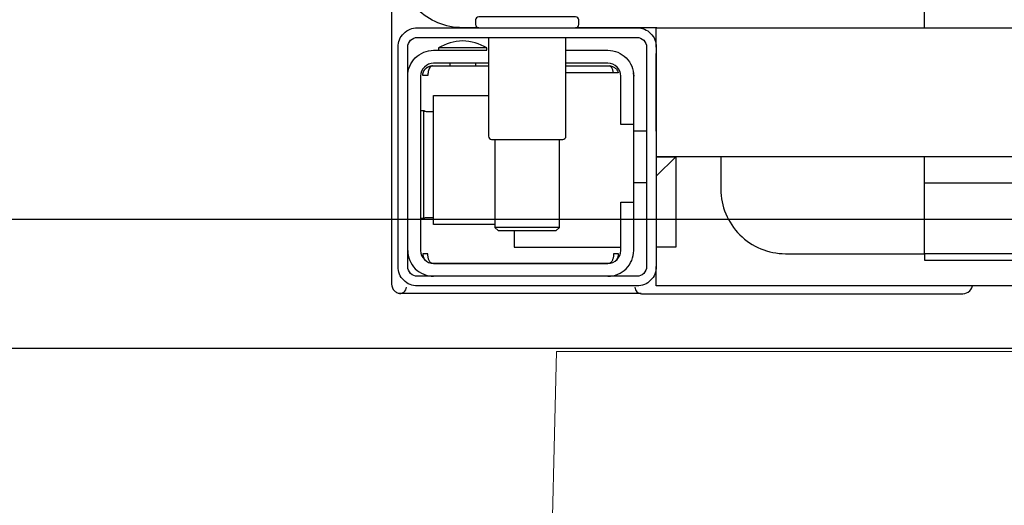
# Model space of a CAD drawing. Header units: millimetres. Extents: x 28600 to 181045, y -399112 to -163690.
# Tile 280 of 482: x 73040.06 to 73055.31, y -197906.02 to -197898.5. Entities that reach past the tile are written whole.
import ezdxf

# ---------------------------------------------------------------- set-up
doc = ezdxf.new("R2010")
doc.units = ezdxf.units.MM
doc.layers.get('0').update_dxf_attribs({"color": 8})
doc.layers.add('!! 2 ZABUDOWA GK-MDF', color=8, linetype='Continuous')
doc.layers.add('!! 2_wypos-sanitarne', color=8, linetype='Continuous')
doc.layers.add('!!_@ wypos sanit nd', color=8, linetype='Continuous', plot=False)

# ---------------------------------------------------------------- blocks, each defined once
blk = doc.blocks.new('A$Cff2eaf8b')
for points in [[(-0.15993, -0.0325), (-0.17249, -0.0325, 0.405519), (-0.172, -0.032), (-0.172, -0.0313, 0.414214), (-0.1725, -0.0308), (-0.1875, -0.0308, 0.414214), (-0.188, -0.0313), (-0.188, -0.032, 0.405519), (-0.18751, -0.0325), (-0.19, -0.0325, -0.414214), (-0.2, -0.0225), (-0.2, 0.0575, -0.266001), (-0.19506, 0.06612)], [(-0.18625, -0.03562, 0.119096), (-0.19, -0.03454, 0.119096), (-0.19375, -0.03562)], [(-0.186, -0.034), (-0.186, -0.0493, 0.414214), (-0.1855, -0.0498), (-0.1745, -0.0498, 0.414214), (-0.174, -0.0493), (-0.174, -0.034)], [(-0.1985, -0.04, -0.414214), (-0.1945, -0.036), (-0.18625, -0.036), (-0.18625, -0.03562), (-0.19375, -0.03562), (-0.19375, -0.036)], [(-0.174, -0.036), (-0.1675, -0.036, -0.414214), (-0.1635, -0.04), (-0.16353, -0.0395)], [(-0.186, -0.038), (-0.1945, -0.038, 0.414214), (-0.1965, -0.04), (-0.1965, -0.067, 0.414214), (-0.1945, -0.069), (-0.1675, -0.069, 0.414214), (-0.1655, -0.067), (-0.1655, -0.0595), (-0.1635, -0.0595), (-0.1635, -0.04)], [(-0.1635, -0.0475), (-0.1655, -0.0475), (-0.1655, -0.04, 0.414214), (-0.1675, -0.038), (-0.174, -0.038)], [(-0.1945, -0.06193), (-0.19515, -0.06194), (-0.19542, -0.06194), (-0.1956, -0.06194), (-0.19567, -0.06194, 0.116465), (-0.19589, -0.062), (-0.19601, -0.06205), (-0.19601, -0.04535), (-0.19589, -0.0454, 0.116465), (-0.19567, -0.04546), (-0.19542, -0.04546), (-0.19515, -0.04546), (-0.1945, -0.04547)], [(-0.15, -0.0525), (-0.15, -0.0575, 0.414214), (-0.14, -0.0675), (-0.11847, -0.0675), (-0.11847, -0.0525)], [(-0.1675, -0.071, 0.414214), (-0.1635, -0.067), (-0.1635, -0.0595)], [(-0.1985, -0.067, 0.414214), (-0.1945, -0.071)], [(-0.20099, -0.0722, 0.198909), (-0.20056, -0.07326, 0.091301), (-0.20011, -0.07356)], [(-0.16237, -0.07369), (-0.1625, -0.07369), (-0.16269, -0.07369), (-0.16294, -0.07369), (-0.16323, -0.07369), (-0.16357, -0.07369), (-0.16393, -0.07369), (-0.16428, -0.07369), (-0.19771, -0.07369), (-0.19841, -0.07369), (-0.19903, -0.07369), (-0.19948, -0.07369), (-0.19961, -0.07369), (-0.19973, -0.07367), (-0.19984, -0.07365), (-0.20003, -0.07359, 0.517033), (-0.1987, -0.07266)], [(-0.1633, -0.0727, 0.412536), (-0.1623, -0.0737), (-0.11251, -0.0737), (-0.11222, -0.07367), (-0.11194, -0.07358), (-0.11168, -0.07345), (-0.11145, -0.07326), (-0.11126, -0.07304), (-0.11112, -0.07278), (-0.11104, -0.0725)]]:
    blk.add_lwpolyline(points, format="xyb")
for points in [[(-0.11847, -0.0325), (-0.11847, 0.0575), (0.11153, 0.0575), (0.11153, -0.0325)], [(-0.20099, -0.02721), (-0.20099, -0.0722)], [(-0.16, -0.0355), (-0.16, -0.0325), (0.16, -0.0325), (0.16, -0.0355)], [(-0.16, -0.0485), (-0.16, -0.0365)], [(-0.192, -0.038), (-0.192, -0.0384)], [(-0.188, -0.038), (-0.188, -0.0384)], [(-0.19478, -0.0384), (-0.186, -0.0384)], [(-0.16664, -0.0395), (-0.16666, -0.03934), (-0.16669, -0.03923), (-0.16672, -0.03912), (-0.16675, -0.03902), (-0.16679, -0.03892), (-0.16684, -0.03881), (-0.16689, -0.03872), (-0.16695, -0.03863), (-0.16702, -0.03855), (-0.1671, -0.03848), (-0.16718, -0.03843), (-0.16729, -0.0384), (-0.16718, -0.03841), (-0.16708, -0.03842), (-0.16696, -0.03845), (-0.16686, -0.03848), (-0.16677, -0.03851), (-0.16666, -0.03856), (-0.16657, -0.03861), (-0.16646, -0.03868), (-0.16636, -0.03876), (-0.16627, -0.03884), (-0.16618, -0.03894), (-0.1661, -0.03904), (-0.16603, -0.03915), (-0.16598, -0.03926), (-0.16593, -0.03938), (-0.16589, -0.0395), (-0.174, -0.0395)], [(-0.174, -0.0384), (-0.16722, -0.0384)], [(-0.185, -0.063), (-0.1945, -0.063), (-0.1945, -0.043), (-0.186, -0.043)], [(-0.19591, -0.04539), (-0.19602, -0.04539), (-0.19616, -0.04539), (-0.19632, -0.04539), (-0.1965, -0.04539)], [(-0.1615, -0.0485), (-0.1635, -0.0485)], [(-0.185, -0.0498), (-0.185, -0.06342), (-0.1845, -0.06392), (-0.1755, -0.06392), (-0.175, -0.06342), (-0.175, -0.0498)], [(0.16, -0.0555), (0.157, -0.0525), (0.16, -0.0525), (-0.16, -0.0525), (-0.157, -0.0525), (-0.16, -0.0555)], [(-0.157, -0.0525), (-0.157, -0.0665), (-0.16, -0.0665)], [(0.10602, -0.0525), (0.10602, -0.05658), (-0.11847, -0.05658)], [(-0.1615, -0.0565), (-0.1635, -0.0565)], [(-0.1965, -0.06201), (-0.19632, -0.06201), (-0.19616, -0.06201), (-0.19602, -0.06201), (-0.19591, -0.06201)], [(-0.175, -0.06342), (-0.185, -0.06342)], [(-0.182, -0.06392), (-0.182, -0.0665), (-0.1655, -0.0665)], [(-0.16636, -0.06865), (-0.16625, -0.06854), (-0.16619, -0.06847), (-0.16612, -0.06839), (-0.16606, -0.0683), (-0.16601, -0.0682), (-0.16596, -0.06811), (-0.16592, -0.06801), (-0.16589, -0.0679), (-0.16586, -0.0678), (-0.16584, -0.06769), (-0.16583, -0.06759), (-0.16583, -0.06749), (-0.16593, -0.0675), (-0.16607, -0.0675), (-0.1663, -0.0675), (-0.16641, -0.0675), (-0.16651, -0.0675), (-0.16661, -0.0675), (-0.16661, -0.0676), (-0.16662, -0.0677), (-0.16663, -0.0678), (-0.16664, -0.0679), (-0.16665, -0.068), (-0.16667, -0.06811), (-0.1667, -0.06821), (-0.16673, -0.06831), (-0.16676, -0.06841), (-0.1668, -0.06852), (-0.16685, -0.06862), (-0.1669, -0.06871), (-0.16697, -0.0688), (-0.16704, -0.06887), (-0.16712, -0.06893), (-0.16725, -0.069), (-0.19475, -0.069), (-0.19493, -0.0689), (-0.19501, -0.06882), (-0.19508, -0.06874), (-0.19513, -0.06865), (-0.19518, -0.06855), (-0.19522, -0.06846), (-0.19526, -0.06835), (-0.19529, -0.06825), (-0.19532, -0.06813), (-0.19534, -0.06803), (-0.19536, -0.06793), (-0.19537, -0.06783), (-0.19538, -0.06772), (-0.19539, -0.0676), (-0.19539, -0.0675), (-0.19617, -0.06751), (-0.19616, -0.06762), (-0.19615, -0.06772), (-0.19613, -0.06783), (-0.19611, -0.06793), (-0.19607, -0.06803), (-0.19603, -0.06813), (-0.19598, -0.06823), (-0.19593, -0.06832), (-0.19586, -0.06841), (-0.19579, -0.06849), (-0.19572, -0.06857), (-0.19563, -0.06865)], [(-0.03305, -0.0725), (-0.16, -0.0725), (-0.16, -0.0695)]]:
    blk.add_lwpolyline(points)
for points in [[(-0.2, -0.0695), (-0.2, -0.0355, -0.414214), (-0.197, -0.0325), (-0.163, -0.0325, -0.414214), (-0.16, -0.0355), (-0.16, -0.0695, -0.414214), (-0.163, -0.0725), (-0.197, -0.0725, -0.414214)], [(-0.1615, -0.0355), (-0.1615, -0.0695, -0.414214), (-0.163, -0.071), (-0.197, -0.071, -0.414214), (-0.1985, -0.0695), (-0.1985, -0.0355, -0.414214), (-0.197, -0.034), (-0.163, -0.034, -0.414214)]]:
    blk.add_lwpolyline(points, format="xyb", close=True)
for points in [[(-0.19467, -0.0384), (-0.19467, -0.0384), (-0.19467, -0.0384), (-0.19466, -0.0384), (-0.19466, -0.0384), (-0.19466, -0.0384), (-0.19466, -0.0384), (-0.19466, -0.0384), (-0.19466, -0.0384), (-0.19466, -0.0384), (-0.19466, -0.0384), (-0.19466, -0.0384), (-0.19466, -0.0384), (-0.19466, -0.0384), (-0.19466, -0.0384), (-0.19467, -0.0384), (-0.19467, -0.0384), (-0.19467, -0.0384), (-0.19467, -0.0384), (-0.19467, -0.0384), (-0.19468, -0.0384), (-0.19468, -0.0384), (-0.19468, -0.0384), (-0.19469, -0.0384), (-0.1947, -0.0384), (-0.19471, -0.0384), (-0.19471, -0.0384), (-0.19471, -0.0384), (-0.19471, -0.0384), (-0.19472, -0.0384), (-0.19472, -0.0384), (-0.19472, -0.0384), (-0.19472, -0.03841), (-0.19473, -0.03841), (-0.19473, -0.03841), (-0.19473, -0.03841), (-0.19473, -0.03841), (-0.19473, -0.03841), (-0.19474, -0.03841), (-0.19474, -0.03841), (-0.19474, -0.03841), (-0.19474, -0.03841), (-0.19474, -0.03841), (-0.19474, -0.03841), (-0.19475, -0.03841), (-0.19475, -0.03841), (-0.19475, -0.03841), (-0.19475, -0.03841), (-0.19476, -0.03841), (-0.19476, -0.03841), (-0.19476, -0.03841), (-0.19476, -0.03841), (-0.19477, -0.03842), (-0.19477, -0.03842), (-0.19477, -0.03842), (-0.19478, -0.03842), (-0.19479, -0.03842), (-0.19479, -0.03842), (-0.1948, -0.03843), (-0.19481, -0.03843), (-0.19481, -0.03843), (-0.19482, -0.03844), (-0.19483, -0.03844), (-0.19484, -0.03844), (-0.19484, -0.03845), (-0.19485, -0.03845), (-0.19486, -0.03845), (-0.19486, -0.03846), (-0.19487, -0.03846), (-0.19488, -0.03847), (-0.19489, -0.03847), (-0.19489, -0.03848), (-0.1949, -0.03848), (-0.19491, -0.03849), (-0.19491, -0.03849), (-0.19492, -0.0385), (-0.19493, -0.0385), (-0.19493, -0.03851), (-0.19494, -0.03851), (-0.19495, -0.03852), (-0.19495, -0.03852), (-0.19496, -0.03853), (-0.19497, -0.03854), (-0.19497, -0.03854), (-0.19498, -0.03855), (-0.19499, -0.03856), (-0.19499, -0.03856), (-0.195, -0.03857), (-0.19501, -0.03858), (-0.19501, -0.03859), (-0.19502, -0.03859), (-0.19503, -0.0386), (-0.19503, -0.03861), (-0.19504, -0.03862), (-0.19505, -0.03862), (-0.19505, -0.03863), (-0.19506, -0.03864), (-0.19507, -0.03865), (-0.19507, -0.03866), (-0.19508, -0.03867), (-0.19508, -0.03868), (-0.19509, -0.03869), (-0.1951, -0.03869), (-0.1951, -0.0387), (-0.19511, -0.03871), (-0.19511, -0.03872), (-0.19512, -0.03873), (-0.19512, -0.03874), (-0.19513, -0.03875), (-0.19514, -0.03876), (-0.19514, -0.03877), (-0.19515, -0.03878), (-0.19515, -0.03879), (-0.19516, -0.0388), (-0.19516, -0.03881), (-0.19517, -0.03882), (-0.19517, -0.03884), (-0.19518, -0.03885), (-0.19518, -0.03886), (-0.19519, -0.03887), (-0.1952, -0.03888), (-0.1952, -0.03889), (-0.19521, -0.0389), (-0.19521, -0.03891), (-0.19521, -0.03893), (-0.19522, -0.03894), (-0.19522, -0.03895), (-0.19523, -0.03896), (-0.19523, -0.03897), (-0.19524, -0.03899), (-0.19524, -0.039), (-0.19525, -0.03901), (-0.19525, -0.03902), (-0.19526, -0.03905), (-0.19527, -0.03907), (-0.19528, -0.0391), (-0.19528, -0.03912), (-0.19529, -0.03915), (-0.1953, -0.03918), (-0.19531, -0.0392), (-0.19531, -0.03923), (-0.19532, -0.03926), (-0.19532, -0.03928), (-0.19533, -0.03931), (-0.19533, -0.03933), (-0.19534, -0.03936), (-0.19534, -0.03939), (-0.19535, -0.03941), (-0.19535, -0.03944), (-0.19536, -0.03947), (-0.19536, -0.03949), (-0.19536, -0.03952), (-0.19537, -0.03955), (-0.19537, -0.03957), (-0.19537, -0.0396), (-0.19537, -0.03961), (-0.19537, -0.03962), (-0.19538, -0.03963), (-0.19538, -0.03963), (-0.19538, -0.03964), (-0.19538, -0.03965), (-0.19538, -0.03965), (-0.19538, -0.03966), (-0.19538, -0.03966), (-0.19538, -0.03967), (-0.19538, -0.03967), (-0.19538, -0.03968), (-0.19538, -0.03969), (-0.19538, -0.03969), (-0.19538, -0.0397), (-0.19538, -0.0397), (-0.19538, -0.0397), (-0.19538, -0.03971), (-0.19538, -0.03971), (-0.19538, -0.03972), (-0.19538, -0.03972), (-0.19538, -0.03972), (-0.19538, -0.03973), (-0.19538, -0.03973), (-0.19538, -0.03973), (-0.19538, -0.03974), (-0.19538, -0.03974), (-0.19538, -0.03974), (-0.19538, -0.03974), (-0.19538, -0.03975), (-0.19538, -0.03975), (-0.19538, -0.03975), (-0.19538, -0.03976), (-0.19538, -0.03976), (-0.19538, -0.03977), (-0.19538, -0.03977), (-0.19539, -0.03978), (-0.19539, -0.03978), (-0.19539, -0.03979), (-0.19539, -0.03979), (-0.19539, -0.03979), (-0.19539, -0.0398), (-0.19539, -0.0398), (-0.19539, -0.03981), (-0.19539, -0.03981), (-0.19539, -0.03982), (-0.19538, -0.03982), (-0.19538, -0.03983), (-0.19538, -0.03983), (-0.19538, -0.03984), (-0.19538, -0.03984), (-0.19538, -0.03984), (-0.19538, -0.03985), (-0.19538, -0.03986), (-0.19538, -0.03986), (-0.19538, -0.03987), (-0.19538, -0.03987), (-0.19538, -0.03987), (-0.19538, -0.03988), (-0.19538, -0.03988), (-0.19538, -0.03989), (-0.19538, -0.03989), (-0.19538, -0.03989), (-0.19538, -0.03989), (-0.19538, -0.0399), (-0.19538, -0.0399), (-0.19539, -0.0399), (-0.19539, -0.0399), (-0.19539, -0.0399), (-0.19539, -0.0399), (-0.19539, -0.0399), (-0.19539, -0.03991), (-0.1954, -0.03991), (-0.1954, -0.03991), (-0.1954, -0.03991), (-0.1954, -0.03991), (-0.1954, -0.03991), (-0.19541, -0.03991), (-0.19541, -0.03991), (-0.19542, -0.03991), (-0.19542, -0.03991), (-0.19543, -0.0399), (-0.19544, -0.0399), (-0.19545, -0.0399), (-0.19545, -0.0399), (-0.19546, -0.0399), (-0.19546, -0.0399), (-0.19547, -0.0399), (-0.19547, -0.0399), (-0.19548, -0.0399), (-0.19549, -0.0399), (-0.1955, -0.0399), (-0.1955, -0.0399), (-0.19551, -0.0399), (-0.19552, -0.0399), (-0.19553, -0.0399), (-0.19554, -0.0399), (-0.19555, -0.0399), (-0.19556, -0.0399), (-0.19557, -0.0399), (-0.19558, -0.0399), (-0.19559, -0.0399), (-0.19561, -0.0399), (-0.19564, -0.0399), (-0.19566, -0.0399), (-0.19568, -0.0399), (-0.1957, -0.0399), (-0.19574, -0.0399), (-0.19576, -0.0399), (-0.19578, -0.0399), (-0.19595, -0.0399), (-0.19596, -0.0399), (-0.19598, -0.0399), (-0.19599, -0.0399), (-0.19601, -0.0399), (-0.19602, -0.0399), (-0.19603, -0.0399), (-0.19604, -0.0399), (-0.19605, -0.0399), (-0.19606, -0.0399), (-0.19607, -0.0399), (-0.19608, -0.0399), (-0.19609, -0.0399), (-0.1961, -0.0399), (-0.19611, -0.0399), (-0.19612, -0.0399), (-0.19613, -0.03989), (-0.19614, -0.03989), (-0.19614, -0.03989), (-0.19615, -0.03989), (-0.19615, -0.03989), (-0.19615, -0.03989), (-0.19615, -0.03989), (-0.19616, -0.03989), (-0.19616, -0.03989), (-0.19616, -0.03989), (-0.19616, -0.0399), (-0.19616, -0.0399), (-0.19616, -0.0399), (-0.19616, -0.0399), (-0.19616, -0.0399), (-0.19617, -0.0399), (-0.19617, -0.03991), (-0.19617, -0.03991), (-0.19617, -0.03991), (-0.19617, -0.03991), (-0.19617, -0.03991), (-0.19617, -0.03991), (-0.19617, -0.03991), (-0.19617, -0.03991), (-0.19617, -0.03991), (-0.19617, -0.03991), (-0.19617, -0.0399), (-0.19617, -0.0399), (-0.19617, -0.0399), (-0.19617, -0.03989), (-0.19617, -0.03989), (-0.19617, -0.03989), (-0.19617, -0.03988), (-0.19617, -0.03987), (-0.19617, -0.03986), (-0.19617, -0.03985), (-0.19617, -0.03984), (-0.19617, -0.03984), (-0.19617, -0.03984), (-0.19617, -0.03983), (-0.19617, -0.03983), (-0.19617, -0.03982), (-0.19617, -0.03982), (-0.19617, -0.03981), (-0.19616, -0.0398), (-0.19616, -0.03979), (-0.19616, -0.03979), (-0.19616, -0.03978), (-0.19616, -0.03978), (-0.19616, -0.03977), (-0.19616, -0.03977), (-0.19616, -0.03977), (-0.19616, -0.03976), (-0.19616, -0.03976), (-0.19616, -0.03975), (-0.19616, -0.03975), (-0.19616, -0.03974), (-0.19616, -0.03974), (-0.19616, -0.03973), (-0.19616, -0.03973), (-0.19616, -0.03972), (-0.19616, -0.03972), (-0.19616, -0.03972), (-0.19616, -0.03972), (-0.19616, -0.03971), (-0.19616, -0.03971), (-0.19616, -0.0397), (-0.19615, -0.0397), (-0.19615, -0.0397), (-0.19615, -0.03969), (-0.19615, -0.03969), (-0.19615, -0.03968), (-0.19615, -0.03967), (-0.19615, -0.03967), (-0.19615, -0.03966), (-0.19615, -0.03966), (-0.19615, -0.03965), (-0.19615, -0.03964), (-0.19614, -0.03964), (-0.19614, -0.03963), (-0.19614, -0.03962), (-0.19614, -0.03962), (-0.19614, -0.03961), (-0.19614, -0.0396), (-0.19614, -0.03959), (-0.19613, -0.03958), (-0.19613, -0.03958), (-0.19613, -0.03957), (-0.19613, -0.03955), (-0.19612, -0.03954), (-0.19612, -0.03952), (-0.19611, -0.0395), (-0.19611, -0.03949), (-0.1961, -0.03947), (-0.1961, -0.03945), (-0.19609, -0.03944), (-0.19609, -0.03942), (-0.19608, -0.03941), (-0.19608, -0.03939), (-0.19607, -0.03937), (-0.19607, -0.03936), (-0.19606, -0.03934), (-0.19605, -0.03933), (-0.19605, -0.03931), (-0.19604, -0.0393), (-0.19603, -0.03928), (-0.19603, -0.03927), (-0.19602, -0.03925), (-0.19601, -0.03923), (-0.196, -0.03922), (-0.196, -0.0392), (-0.19599, -0.03919), (-0.19598, -0.03918), (-0.19597, -0.03916), (-0.19596, -0.03915), (-0.19596, -0.03913), (-0.19595, -0.03912), (-0.19594, -0.0391), (-0.19593, -0.03909), (-0.19592, -0.03907), (-0.19591, -0.03906), (-0.1959, -0.03905), (-0.19589, -0.03903), (-0.19588, -0.03902), (-0.19587, -0.03901), (-0.19586, -0.03899), (-0.19585, -0.03898), (-0.19584, -0.03897), (-0.19583, -0.03895), (-0.19582, -0.03894), (-0.19581, -0.03893), (-0.1958, -0.03891), (-0.19579, -0.0389), (-0.19577, -0.03889), (-0.19576, -0.03888), (-0.19575, -0.03886), (-0.19574, -0.03885), (-0.19573, -0.03884), (-0.19572, -0.03883), (-0.1957, -0.03882), (-0.19569, -0.0388), (-0.19568, -0.03879), (-0.19567, -0.03878), (-0.19565, -0.03877), (-0.19564, -0.03876), (-0.19563, -0.03875), (-0.19562, -0.03874), (-0.1956, -0.03873), (-0.19559, -0.03872), (-0.19558, -0.03871), (-0.19556, -0.0387), (-0.19555, -0.03869), (-0.19554, -0.03868), (-0.19552, -0.03867), (-0.19551, -0.03866), (-0.19549, -0.03865), (-0.19548, -0.03864), (-0.19547, -0.03863), (-0.19545, -0.03862), (-0.19544, -0.03861), (-0.19542, -0.0386), (-0.19541, -0.0386), (-0.19539, -0.03859), (-0.19538, -0.03858), (-0.19536, -0.03857), (-0.19535, -0.03856), (-0.19533, -0.03856), (-0.19532, -0.03855), (-0.1953, -0.03854), (-0.19529, -0.03853), (-0.19527, -0.03853), (-0.19526, -0.03852), (-0.19524, -0.03851), (-0.19522, -0.03851), (-0.19521, -0.0385), (-0.19519, -0.0385), (-0.19518, -0.03849), (-0.19516, -0.03848), (-0.19515, -0.03848), (-0.19513, -0.03847), (-0.19511, -0.03847), (-0.1951, -0.03846), (-0.19508, -0.03846), (-0.19506, -0.03845), (-0.19505, -0.03845), (-0.19503, -0.03845), (-0.19502, -0.03844), (-0.195, -0.03844), (-0.19498, -0.03843), (-0.19497, -0.03843), (-0.19495, -0.03843), (-0.19493, -0.03842), (-0.19492, -0.03842), (-0.19491, -0.03842), (-0.1949, -0.03842), (-0.19489, -0.03842), (-0.19488, -0.03842), (-0.19487, -0.03841), (-0.19486, -0.03841), (-0.19485, -0.03841), (-0.19484, -0.03841), (-0.19483, -0.03841), (-0.19481, -0.03841), (-0.1948, -0.03841), (-0.19479, -0.03841), (-0.19479, -0.03841), (-0.19478, -0.03841), (-0.19478, -0.0384), (-0.19477, -0.0384), (-0.19477, -0.0384), (-0.19476, -0.0384), (-0.19475, -0.0384), (-0.19474, -0.0384), (-0.19474, -0.0384), (-0.19473, -0.0384), (-0.19473, -0.0384), (-0.19471, -0.0384), (-0.19471, -0.0384), (-0.1947, -0.0384), (-0.1947, -0.0384), (-0.19469, -0.0384), (-0.19469, -0.0384), (-0.19469, -0.0384), (-0.19469, -0.0384), (-0.19468, -0.0384), (-0.19468, -0.0384), (-0.19468, -0.0384), (-0.19468, -0.0384), (-0.19467, -0.0384), (-0.19467, -0.0384), (-0.19467, -0.0384)], [(-0.11847, -0.0685), (0.11153, -0.0685), (0.11153, -0.0675), (-0.11847, -0.0675)]]:
    blk.add_lwpolyline(points, close=True)
blk = doc.blocks.new('A$C6ce7c513')
at = {"lineweight": 0}
for points in [[(-0.17548, -0.00049), (-0.17646, -0.04094), (-0.1772, -0.08064), (-0.1777, -0.11986), (-0.17794, -0.15833), (-0.17819, -0.23404), (-0.17819, -0.30902)], [(-0.17548, -0.00049), (0.17547, -0.00049)]]:
    blk.add_lwpolyline(points, dxfattribs=at)

msp = doc.modelspace()

# ---------------------------------------------------------------- linework, layer by layer
at = {"layer": '!! 2 ZABUDOWA GK-MDF'}
for points in [[(73116.42327, -197901.5883), (73015.42327, -197901.5883)], [(73116.42327, -197903.5883), (73015.42327, -197903.5883)]]:
    msp.add_lwpolyline(points, dxfattribs=at)

# ---------------------------------------------------------------- block references
at = {"layer": '!! 2_wypos-sanitarne', "xscale": 100, "yscale": 100, "zscale": 100}
msp.add_blockref('A$C6ce7c513', (73065.92327, -197903.5883), dxfattribs=at)
at = {"layer": '!!_@ wypos sanit nd', "xscale": 100, "yscale": 100, "zscale": 100}
msp.add_blockref('A$Cff2eaf8b', (73065.92327, -197895.3703), dxfattribs=at)

doc.saveas('drawing.dxf')
